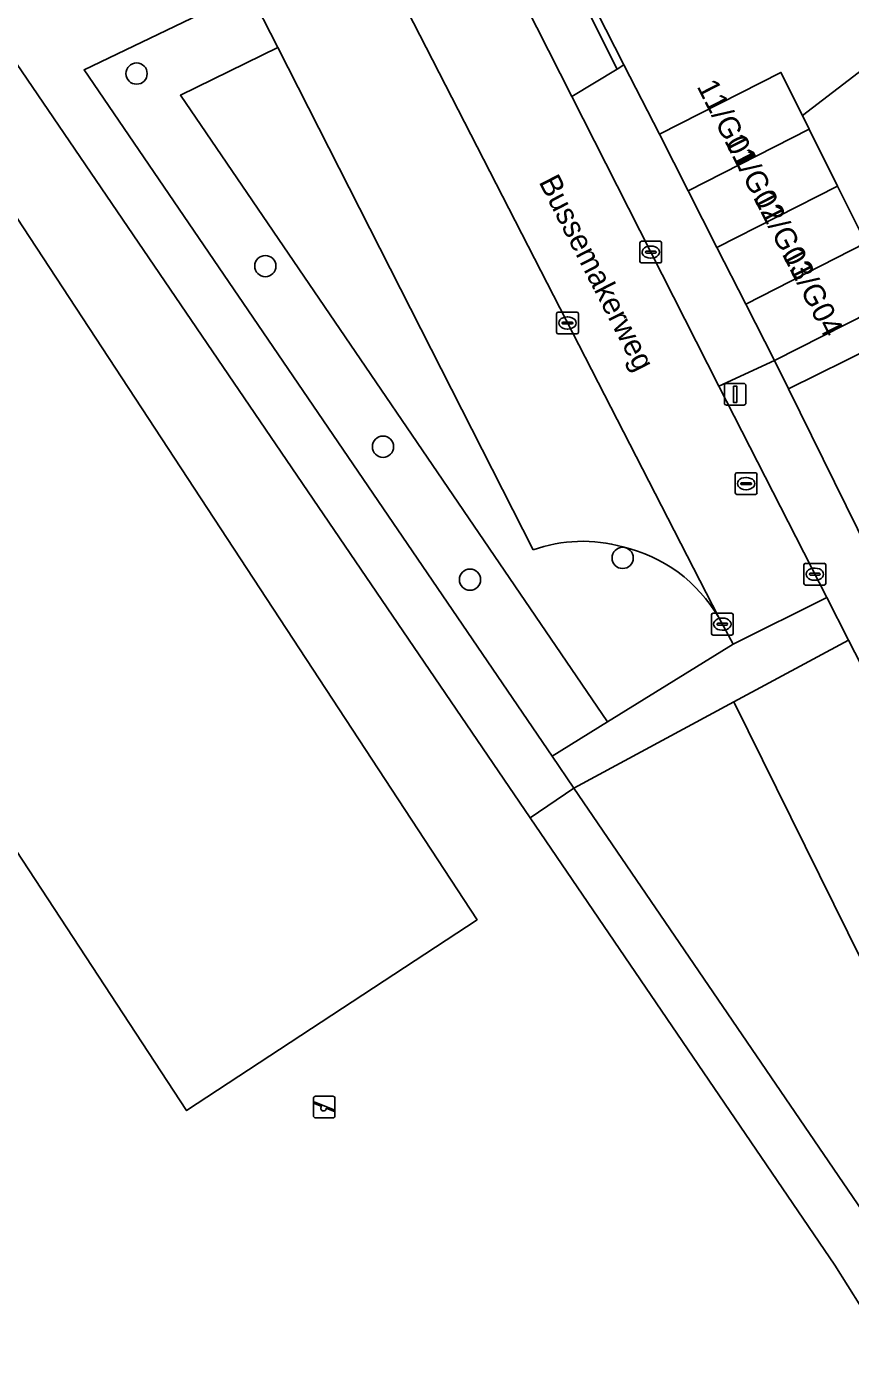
# Model space of a CAD drawing. Extents: x 159352 to 160617, y 385888 to 387323.
# Drawn here: x 159753.1 to 159791, y 386665.4 to 386727.3 of the extents above; entities that cross this region are included whole.
import ezdxf

# ---------------------------------------------------------------- set-up
doc = ezdxf.new("R2010")
doc.units = 0
for name, color, linetype in [('IMGEO_Boom', 7, 'Continuous'), ('IMGEO_Erf', 7, 'Continuous'), ('IMGEO_Groenvoorziening', 7, 'Continuous'), ('IMGEO_Kolk', 7, 'Continuous'), ('IMGEO_Lichtmast', 7, 'Continuous'), ('IMGEO_Openbare_ruimte_label', 7, 'Continuous'), ('IMGEO_Pand', 7, 'Continuous'), ('IMGEO_Pand_nummerreeks', 7, 'Continuous'), ('IMGEO_Parkeervlak_open', 7, 'Continuous'), ('IMGEO_Rijbaan_lokaal_open', 7, 'Continuous'), ('IMGEO_Rioolput', 7, 'Continuous'), ('IMGEO_Speelvoorziening', 7, 'Continuous'), ('IMGEO_Voetpad_halfverhard', 7, 'Continuous'), ('IMGEO_Voetpad_open', 7, 'Continuous')]:
    doc.layers.add(name, color=color, linetype=linetype)

msp = doc.modelspace()

# ---------------------------------------------------------------- linework, layer by layer
at = {"layer": 'IMGEO_Boom'}
for centre in [(159758.135, 386725.198), (159764.064, 386716.339), (159769.479, 386708.03), (159780.509, 386702.916), (159773.483, 386701.913)]:
    msp.add_circle(centre, 0.489, dxfattribs=at)
at = {"layer": 'IMGEO_Erf'}
for points in [[(159777.241, 386731.445), (159780.257, 386725.393), (159780.572, 386725.602), (159778.084, 386730.49)], [(159794.374, 386727.554), (159788.781, 386723.275), (159789.098, 386722.638), (159790.399, 386720.023), (159791.7, 386717.408), (159793.004, 386714.787), (159796.865, 386716.785), (159795.028, 386719.045), (159798.609, 386721.955), (159798.659, 386721.995), (159797.151, 386723.852), (159799.269, 386725.573), (159800.777, 386723.716), (159802.249, 386724.912), (159803.824, 386722.974), (159806.298, 386725.502), (159804.624, 386727.14), (159807.933, 386730.485)], [(159792.118, 386712.656), (159788.142, 386710.693), (159793.976, 386698.877)]]:
    msp.add_lwpolyline(points, dxfattribs=at)
at = {"layer": 'IMGEO_Groenvoorziening'}
for points in [[(159736.025, 386750), (159732.19, 386755.628), (159727.116, 386756.71), (159714.379, 386750), (159704.721, 386744.934), (159718.358, 386718.241), (159717.831, 386717.971), (159719.629, 386714.416), (159720.171, 386714.693), (159742.489, 386671.032), (159741.973, 386670.733), (159744.044, 386666.674), (159744.579, 386666.947), (159755.367, 386645.61), (159793.264, 386665.301), (159792.074, 386667.528), (159790.276, 386670.378), (159776.256, 386690.955)], [(159779.818, 386695.378), (159760.151, 386724.197), (159764.634, 386726.397), (159763.298, 386729.024), (159755.722, 386725.366), (159777.265, 386693.796)], [(159773.812, 386686.27), (159752.312, 386719.042), (159738.934, 386710.266), (159760.434, 386677.493)], [(159738.934, 386710.266), (159752.312, 386719.042), (159773.812, 386686.27), (159760.434, 386677.493)], [(159790.908, 386699.138), (159785.62, 386696.288), (159798.102, 386671.061), (159803.831, 386673.99)], [(159798.102, 386671.061), (159785.62, 386696.288), (159778.268, 386692.326), (159794.417, 386668.661), (159796.538, 386669.291), (159796.344, 386669.67), (159798.235, 386670.792)]]:
    msp.add_lwpolyline(points, close=True, dxfattribs=at)
msp.add_lwpolyline([(159776.386, 386703.286), (159764.634, 386726.397), (159760.151, 386724.197), (159779.818, 386695.378), (159785.59, 386698.955), (159784.932, 386700.173)], dxfattribs=at)
for centre, radius, start, end in [((159778.668, 386696.87), 6.81, 74.27527, 109.58185), ((159778.944, 386696.665), 6.94, 30.36447, 76.92347)]:
    msp.add_arc(centre, radius, start, end, dxfattribs=at)
at = {"layer": 'IMGEO_Kolk'}
for p, q in [((159781.303, 386716.559), (159781.303, 386717.411)), ((159781.378, 386717.485), (159782.23, 386717.485)), ((159781.562, 386716.979), (159781.562, 386716.991)), ((159781.605, 386717.028), (159782.003, 386717.028)), ((159781.791, 386717.265), (159781.816, 386717.265)), ((159782.046, 386716.991), (159782.046, 386716.979)), ((159782.304, 386717.411), (159782.304, 386716.559)), ((159782.23, 386716.485), (159781.378, 386716.485)), ((159782, 386716.942), (159781.602, 386716.942)), ((159781.814, 386716.705), (159781.789, 386716.705)), ((159777.47, 386713.297), (159777.47, 386714.149)), ((159777.545, 386714.223), (159778.397, 386714.223)), ((159777.958, 386714.003), (159777.983, 386714.003)), ((159778.471, 386714.149), (159778.471, 386713.297)), ((159777.729, 386713.717), (159777.729, 386713.729)), ((159778.167, 386713.68), (159777.769, 386713.68)), ((159777.772, 386713.766), (159778.17, 386713.766)), ((159777.981, 386713.443), (159777.956, 386713.443)), ((159778.213, 386713.729), (159778.213, 386713.717)), ((159778.397, 386713.223), (159777.545, 386713.223)), ((159788.855, 386701.74), (159788.855, 386702.592)), ((159788.93, 386702.666), (159789.782, 386702.666)), ((159789.114, 386702.16), (159789.114, 386702.172)), ((159789.552, 386702.123), (159789.154, 386702.123)), ((159789.157, 386702.209), (159789.555, 386702.209)), ((159789.343, 386702.446), (159789.368, 386702.446)), ((159789.598, 386702.172), (159789.598, 386702.16)), ((159789.856, 386702.592), (159789.856, 386701.74)), ((159789.782, 386701.666), (159788.93, 386701.666)), ((159789.366, 386701.886), (159789.341, 386701.886)), ((159784.598, 386699.443), (159784.598, 386700.295)), ((159784.673, 386700.369), (159785.525, 386700.369)), ((159785.599, 386700.295), (159785.599, 386699.443)), ((159784.857, 386699.863), (159784.857, 386699.875)), ((159785.295, 386699.826), (159784.897, 386699.826)), ((159784.9, 386699.912), (159785.298, 386699.912)), ((159785.086, 386700.149), (159785.111, 386700.149)), ((159785.341, 386699.875), (159785.341, 386699.863)), ((159785.525, 386699.369), (159784.673, 386699.369)), ((159785.109, 386699.589), (159785.084, 386699.589))]:
    msp.add_line(p, q, dxfattribs=at)
for points in [[(159781.303, 386716.559), (159781.303, 386717.411)], [(159781.378, 386717.485), (159782.23, 386717.485)], [(159782.304, 386717.411), (159782.304, 386716.559)], [(159782.23, 386716.485), (159781.378, 386716.485)], [(159777.47, 386713.297), (159777.47, 386714.149)], [(159777.545, 386714.223), (159778.397, 386714.223)], [(159778.471, 386714.149), (159778.471, 386713.297)], [(159778.397, 386713.223), (159777.545, 386713.223)], [(159788.855, 386701.74), (159788.855, 386702.592)], [(159788.93, 386702.666), (159789.782, 386702.666)], [(159789.856, 386702.592), (159789.856, 386701.74)], [(159789.782, 386701.666), (159788.93, 386701.666)], [(159784.598, 386699.443), (159784.598, 386700.295)], [(159784.673, 386700.369), (159785.525, 386700.369)], [(159785.599, 386700.295), (159785.599, 386699.443)], [(159785.525, 386699.369), (159784.673, 386699.369)]]:
    msp.add_lwpolyline(points, dxfattribs=at)
for centre, radius, start, end in [((159781.38, 386717.409), 0.0765, 91.55205, 178.44795), ((159781.38, 386717.409), 0.0765, 91.55205, 178.44795), ((159781.602, 386716.988), 0.0403, 85.87752, 175.75265), ((159782.007, 386716.99), 0.0386, 1.73085, 96.63898), ((159782.228, 386717.409), 0.0765, 1.55205, 88.44795), ((159782.228, 386717.409), 0.0765, 1.55205, 88.44795), ((159781.38, 386716.561), 0.0765, 181.55205, 268.44795), ((159781.38, 386716.561), 0.0765, 181.55205, 268.44795), ((159781.599, 386716.978), 0.0366, 178.93798, 274.71019), ((159782.003, 386716.985), 0.043, 264.86636, 352.45326), ((159782.228, 386716.561), 0.0765, 271.55205, 358.44795), ((159782.228, 386716.561), 0.0765, 271.55205, 358.44795), ((159777.547, 386714.147), 0.0765, 91.55205, 178.44795), ((159777.547, 386714.147), 0.0765, 91.55205, 178.44795), ((159778.395, 386714.147), 0.0765, 1.55205, 88.44795), ((159778.395, 386714.147), 0.0765, 1.55205, 88.44795), ((159777.547, 386713.299), 0.0765, 181.55205, 268.44795), ((159777.547, 386713.299), 0.0765, 181.55205, 268.44795), ((159777.769, 386713.726), 0.0403, 85.87752, 175.75265), ((159777.766, 386713.716), 0.0366, 178.93798, 274.71019), ((159778.17, 386713.723), 0.043, 264.86636, 352.45326), ((159778.174, 386713.728), 0.0386, 1.73085, 96.63898), ((159778.395, 386713.299), 0.0765, 271.55205, 358.44795), ((159778.395, 386713.299), 0.0765, 271.55205, 358.44795), ((159788.932, 386702.59), 0.0765, 91.55205, 178.44795), ((159788.932, 386702.59), 0.0765, 91.55205, 178.44795), ((159789.154, 386702.169), 0.0403, 85.87752, 175.75265), ((159789.151, 386702.159), 0.0366, 178.93798, 274.71019), ((159789.555, 386702.166), 0.043, 264.86636, 352.45326), ((159789.559, 386702.171), 0.0386, 1.73085, 96.63898), ((159789.78, 386702.59), 0.0765, 1.55205, 88.44795), ((159789.78, 386702.59), 0.0765, 1.55205, 88.44795), ((159788.932, 386701.742), 0.0765, 181.55205, 268.44795), ((159788.932, 386701.742), 0.0765, 181.55205, 268.44795), ((159789.78, 386701.742), 0.0765, 271.55205, 358.44795), ((159789.78, 386701.742), 0.0765, 271.55205, 358.44795), ((159784.675, 386700.293), 0.0765, 91.55205, 178.44795), ((159784.675, 386700.293), 0.0765, 91.55205, 178.44795), ((159785.523, 386700.293), 0.0765, 1.55205, 88.44795), ((159785.523, 386700.293), 0.0765, 1.55205, 88.44795), ((159784.897, 386699.872), 0.0403, 85.87752, 175.75265), ((159784.894, 386699.862), 0.0366, 178.93798, 274.71019), ((159785.298, 386699.869), 0.043, 264.86636, 352.45326), ((159785.302, 386699.874), 0.0386, 1.73085, 96.63898), ((159784.675, 386699.445), 0.0765, 181.55205, 268.44795), ((159784.675, 386699.445), 0.0765, 181.55205, 268.44795), ((159785.523, 386699.445), 0.0765, 271.55205, 358.44795), ((159785.523, 386699.445), 0.0765, 271.55205, 358.44795)]:
    msp.add_arc(centre, radius, start, end, dxfattribs=at)
for centre, major_axis, ratio, start_param, end_param in [((159781.79, 386716.985), (-0.387, 0.002), 0.722429, 4.712389, 7.853982), ((159781.815, 386716.985), (-0.39, 0.002), 0.717154, 1.570796, 4.712389), ((159777.957, 386713.723), (-0.387, 0.002), 0.722429, 4.712389, 7.853982), ((159777.982, 386713.723), (-0.39, 0.002), 0.717154, 1.570796, 4.712389), ((159789.342, 386702.166), (-0.387, 0.002), 0.722429, 4.712389, 7.853982), ((159789.367, 386702.166), (-0.39, 0.002), 0.717154, 1.570796, 4.712389), ((159785.085, 386699.869), (-0.387, 0.002), 0.722429, 4.712389, 7.853982), ((159785.11, 386699.869), (-0.39, 0.002), 0.717154, 1.570796, 4.712389)]:
    msp.add_ellipse(centre, major_axis=major_axis, ratio=ratio, start_param=start_param, end_param=end_param, dxfattribs=at)
at = {"layer": 'IMGEO_Lichtmast'}
for p, q in [((159785.191, 386710.044), (159785.191, 386710.844)), ((159785.191, 386710.844), (159785.191, 386710.044)), ((159785.291, 386710.944), (159786.081, 386710.944)), ((159786.081, 386710.944), (159785.291, 386710.944)), ((159786.181, 386710.844), (159786.181, 386710.044)), ((159786.181, 386710.044), (159786.181, 386710.844)), ((159786.081, 386709.944), (159785.291, 386709.944)), ((159785.291, 386709.944), (159786.081, 386709.944))]:
    msp.add_line(p, q, dxfattribs=at)
msp.add_lwpolyline([(159785.611, 386710.819), (159785.761, 386710.819), (159785.761, 386710.069), (159785.611, 386710.069), (159785.611, 386710.819)], dxfattribs=at)
for centre, start, end in [((159785.291, 386710.844), 90, 180), ((159785.291, 386710.844), 90, 180), ((159786.081, 386710.844), 0, 90), ((159786.081, 386710.844), 360, 90), ((159785.291, 386710.044), 180, 270), ((159785.291, 386710.044), 180, 270), ((159786.081, 386710.044), 270, 0), ((159786.081, 386710.044), 270, 0)]:
    msp.add_arc(centre, 0.1, start, end, dxfattribs=at)
at = {"layer": 'IMGEO_Pand'}
for points in [[(159792.395, 386729.879), (159786.649, 386737.38), (159786.528, 386737.287), (159786.691, 386737.073), (159782.021, 386733.501), (159778.084, 386730.49), (159780.572, 386725.602), (159782.2, 386722.403), (159787.797, 386725.254), (159788.781, 386723.275), (159794.374, 386727.554), (159794.174, 386727.815), (159793.028, 386729.312)], [(159789.098, 386722.638), (159788.781, 386723.275), (159787.797, 386725.254), (159782.2, 386722.403), (159783.525, 386719.801)], [(159783.525, 386719.801), (159784.85, 386717.198), (159790.399, 386720.023), (159789.098, 386722.638)], [(159791.7, 386717.408), (159790.399, 386720.023), (159784.85, 386717.198), (159786.175, 386714.596)], [(159787.5, 386711.993), (159793.004, 386714.787), (159791.7, 386717.408), (159786.175, 386714.596)]]:
    msp.add_lwpolyline(points, close=True, dxfattribs=at)
at = {"layer": 'IMGEO_Parkeervlak_open'}
for points in [[(159769.122, 386731.843), (159763.298, 386729.024), (159764.634, 386726.397), (159776.386, 386703.286)], [(159784.932, 386700.173), (159770.001, 386729.245)]]:
    msp.add_lwpolyline(points, dxfattribs=at)
for centre, radius, start, end in [((159778.668, 386696.87), 6.81, 74.27527, 109.58185), ((159778.944, 386696.665), 6.94, 30.36447, 76.92347)]:
    msp.add_arc(centre, radius, start, end, dxfattribs=at)
at = {"layer": 'IMGEO_Rijbaan_lokaal_open'}
msp.add_lwpolyline([(159770.001, 386729.245), (159784.932, 386700.173), (159785.59, 386698.955), (159789.903, 386701.093), (159784.934, 386710.819), (159778.173, 386724.145), (159774.944, 386730.509)], dxfattribs=at)
at = {"layer": 'IMGEO_Rioolput'}
for p, q in [((159785.693, 386705.908), (159785.693, 386706.76)), ((159785.768, 386706.834), (159786.62, 386706.834)), ((159786.181, 386706.614), (159786.206, 386706.614)), ((159786.694, 386706.76), (159786.694, 386705.908)), ((159785.952, 386706.328), (159785.952, 386706.34)), ((159786.39, 386706.291), (159785.992, 386706.291)), ((159785.995, 386706.377), (159786.393, 386706.377)), ((159786.204, 386706.054), (159786.179, 386706.054)), ((159786.436, 386706.34), (159786.436, 386706.328)), ((159786.62, 386705.834), (159785.768, 386705.834))]:
    msp.add_line(p, q, dxfattribs=at)
for points in [[(159785.693, 386705.908), (159785.693, 386706.76)], [(159785.768, 386706.834), (159786.62, 386706.834)], [(159786.694, 386706.76), (159786.694, 386705.908)], [(159786.62, 386705.834), (159785.768, 386705.834)]]:
    msp.add_lwpolyline(points, dxfattribs=at)
for centre, radius, start, end in [((159785.77, 386706.758), 0.0765, 91.55205, 178.44795), ((159785.77, 386706.758), 0.0765, 91.55205, 178.44795), ((159786.618, 386706.758), 0.0765, 1.55205, 88.44795), ((159786.618, 386706.758), 0.0765, 1.55205, 88.44795), ((159785.77, 386705.91), 0.0765, 181.55205, 268.44795), ((159785.77, 386705.91), 0.0765, 181.55205, 268.44795), ((159785.992, 386706.337), 0.0403, 85.87752, 175.75265), ((159785.989, 386706.327), 0.0366, 178.93798, 274.71019), ((159786.393, 386706.334), 0.043, 264.86636, 352.45326), ((159786.397, 386706.339), 0.0386, 1.73085, 96.63898), ((159786.618, 386705.91), 0.0765, 271.55205, 358.44795), ((159786.618, 386705.91), 0.0765, 271.55205, 358.44795)]:
    msp.add_arc(centre, radius, start, end, dxfattribs=at)
for centre, major_axis, ratio, start_param, end_param in [((159786.18, 386706.334), (-0.387, 0.002), 0.722429, 4.712389, 7.853982), ((159786.205, 386706.334), (-0.39, 0.002), 0.717154, 1.570796, 4.712389)]:
    msp.add_ellipse(centre, major_axis=major_axis, ratio=ratio, start_param=start_param, end_param=end_param, dxfattribs=at)
at = {"layer": 'IMGEO_Speelvoorziening'}
for p, q in [((159766.279, 386677.253), (159766.279, 386678.053)), ((159766.279, 386678.053), (159766.279, 386677.253)), ((159766.379, 386678.153), (159767.169, 386678.153)), ((159767.169, 386678.153), (159766.379, 386678.153)), ((159767.269, 386678.053), (159767.269, 386677.253)), ((159767.269, 386677.253), (159767.269, 386678.053)), ((159766.662, 386677.681), (159766.323, 386677.818)), ((159766.348, 386677.878), (159767.224, 386677.525)), ((159767.2, 386677.465), (159766.86, 386677.602)), ((159767.169, 386677.153), (159766.379, 386677.153)), ((159766.379, 386677.153), (159767.169, 386677.153))]:
    msp.add_line(p, q, dxfattribs=at)
for centre, radius, start, end in [((159766.379, 386678.053), 0.1, 90, 180), ((159766.379, 386678.053), 0.1, 90, 180), ((159767.169, 386678.053), 0.1, 0, 90), ((159767.169, 386678.053), 0.1, 360, 90), ((159766.336, 386677.848), 0.0327, 68.07798, 248.07798), ((159766.741, 386677.591), 0.12, 130.99278, 5.16318), ((159767.212, 386677.495), 0.0327, 248.07798, 68.07798), ((159766.379, 386677.253), 0.1, 180, 270), ((159766.379, 386677.253), 0.1, 180, 270), ((159767.169, 386677.253), 0.1, 270, 0), ((159767.169, 386677.253), 0.1, 270, 0)]:
    msp.add_arc(centre, radius, start, end, dxfattribs=at)
at = {"layer": 'IMGEO_Voetpad_halfverhard'}
for points in [[(159707.928, 386794.139), (159714.995, 386780.193), (159725.722, 386759.023), (159727.116, 386756.71), (159732.19, 386755.628), (159736.025, 386750), (159776.256, 386690.955), (159778.268, 386692.326), (159777.265, 386693.796), (159755.722, 386725.366), (159763.298, 386729.024), (159762.268, 386728.577)], [(159796.677, 386669.332), (159796.538, 386669.291), (159794.417, 386668.661), (159778.268, 386692.326), (159776.256, 386690.955), (159790.276, 386670.378), (159792.074, 386667.528), (159793.264, 386665.301), (159797.144, 386657.349), (159798.241, 386655.101), (159766.359, 386638.933), (159760.307, 386635.84), (159761.46, 386633.56), (159767.969, 386636.897), (159771.173, 386638.525), (159773.515, 386639.685), (159777.559, 386641.849), (159803.216, 386654.811), (159825.984, 386620.301)]]:
    msp.add_lwpolyline(points, dxfattribs=at)
msp.add_lwpolyline([(159785.59, 386698.955), (159779.818, 386695.378), (159777.265, 386693.796), (159778.268, 386692.326), (159785.62, 386696.288), (159790.908, 386699.138), (159789.903, 386701.093)], close=True, dxfattribs=at)
at = {"layer": 'IMGEO_Voetpad_open'}
for points in [[(159774.944, 386730.509), (159778.173, 386724.145), (159780.257, 386725.393), (159777.241, 386731.445)], [(159793.004, 386714.787), (159787.5, 386711.993), (159788.142, 386710.693), (159792.118, 386712.656)], [(159788.142, 386710.693), (159787.5, 386711.993), (159784.934, 386710.819), (159789.903, 386701.093), (159790.908, 386699.138), (159803.831, 386673.99), (159809.103, 386663.732)], [(159810.613, 386666.297), (159793.976, 386698.877), (159788.142, 386710.693)]]:
    msp.add_lwpolyline(points, dxfattribs=at)
msp.add_lwpolyline([(159786.175, 386714.596), (159784.85, 386717.198), (159783.525, 386719.801), (159782.2, 386722.403), (159780.572, 386725.602), (159780.257, 386725.393), (159778.173, 386724.145), (159784.934, 386710.819), (159787.5, 386711.993)], close=True, dxfattribs=at)

# ---------------------------------------------------------------- texts
at = {"layer": 'IMGEO_Openbare_ruimte_label'}
msp.add_text('Bussemakerweg', height=1, rotation=297.12877, dxfattribs=at).set_placement((159776.63, 386720.215))
at = {"layer": 'IMGEO_Pand_nummerreeks'}
for s, rotation, p in [('11/G01', 296.98037, (159783.903, 386724.613)), ('11/G02', 296.98182, (159785.175, 386722.115)), ('11/G03', 296.98182, (159786.502, 386719.507)), ('11/G04', 296.98182, (159787.827, 386716.904))]:
    msp.add_text(s, height=1, rotation=rotation, dxfattribs=at).set_placement(p)

doc.saveas('drawing.dxf')
